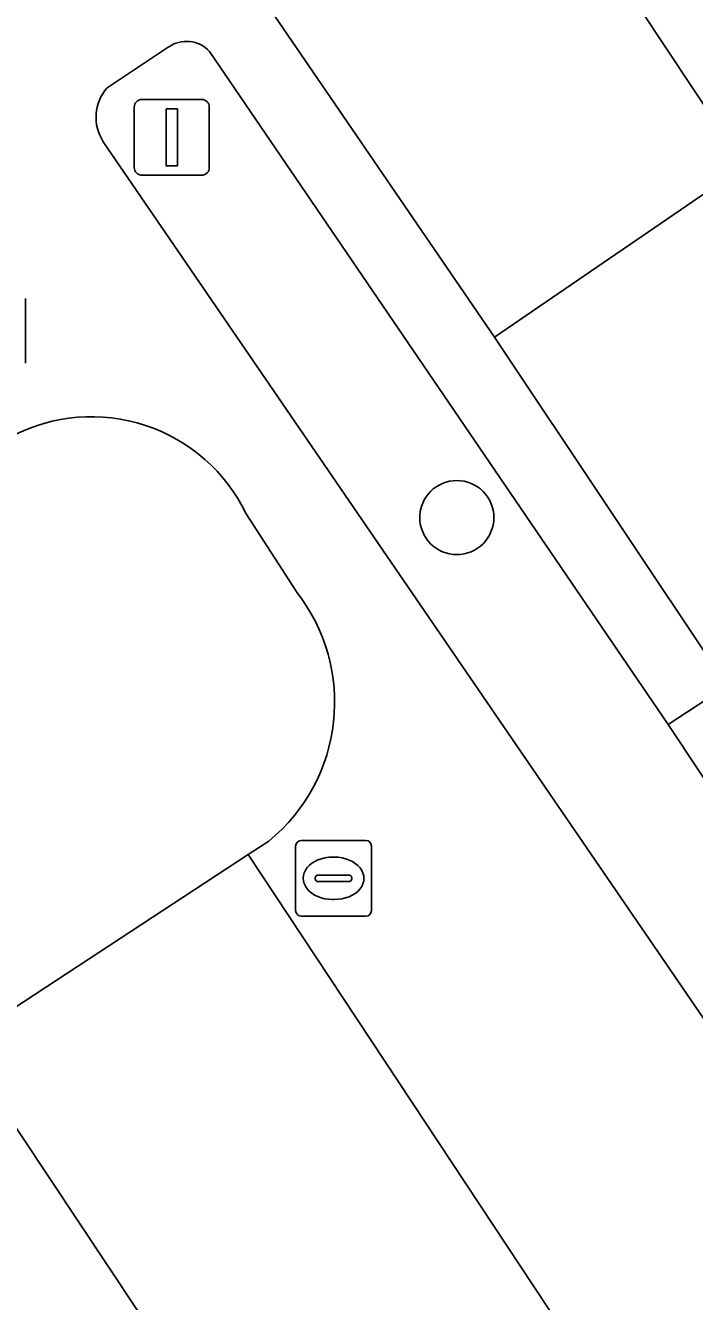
# Model space of a CAD drawing. Extents: x 161772 to 163126, y 383092 to 383917.
# Drawn here: x 162929.27 to 162938.1, y 383710.94 to 383727.79 of the extents above; entities that cross this region are included whole.
import ezdxf

# ---------------------------------------------------------------- set-up
doc = ezdxf.new("R2010")
doc.units = 0
for name, color, linetype in [('IMGEO_Boom', 7, 'Continuous'), ('IMGEO_Erf', 7, 'Continuous'), ('IMGEO_Groenvoorziening', 7, 'Continuous'), ('IMGEO_Kolk', 7, 'Continuous'), ('IMGEO_Lichtmast', 7, 'Continuous'), ('IMGEO_Muur', 7, 'Continuous'), ('IMGEO_Pand', 7, 'Continuous'), ('IMGEO_Parkeervlak_open', 7, 'Continuous'), ('IMGEO_Voetpad_open', 7, 'Continuous'), ('IMGEO_Woonerf_open', 7, 'Continuous')]:
    doc.layers.add(name, color=color, linetype=linetype)

msp = doc.modelspace()

# ---------------------------------------------------------------- linework, layer by layer
at = {"layer": 'IMGEO_Boom'}
msp.add_circle((162934.961, 383721.293), 0.489, dxfattribs=at)
at = {"layer": 'IMGEO_Erf'}
msp.add_lwpolyline([(162917.856, 383750), (162930.475, 383730.957), (162930.451, 383730.999), (162935.46, 383723.674), (162938.76, 383725.932), (162933.92, 383733.233), (162938.316, 383736.147)], dxfattribs=at)
at = {"layer": 'IMGEO_Groenvoorziening'}
for points in [[(162931.152, 383727.504), (162930.346, 383726.97)], [(162940.276, 383714.755), (162937.751, 383718.561), (162931.697, 383727.448)], [(162930.294, 383726.254), (162938.88, 383713.709)]]:
    msp.add_lwpolyline(points, dxfattribs=at)
for centre, radius, start, end in [((162931.393, 383727.171), 0.411, 42.3614, 125.9052), ((162930.794, 383726.578), 0.595, 138.7784, 212.9139)]:
    msp.add_arc(centre, radius, start, end, dxfattribs=at)
at = {"layer": 'IMGEO_Kolk'}
for p, q in [((162929.268, 383724.186), (162929.268, 383723.334)), ((162932.833, 383716.103), (162932.833, 383716.955)), ((162932.908, 383717.029), (162933.76, 383717.029)), ((162933.834, 383716.955), (162933.834, 383716.103)), ((162933.321, 383716.809), (162933.346, 383716.809)), ((162933.092, 383716.523), (162933.092, 383716.535)), ((162933.135, 383716.572), (162933.533, 383716.572)), ((162933.576, 383716.535), (162933.576, 383716.523)), ((162933.53, 383716.486), (162933.132, 383716.486)), ((162933.344, 383716.249), (162933.319, 383716.249)), ((162933.76, 383716.029), (162932.908, 383716.029))]:
    msp.add_line(p, q, dxfattribs=at)
for points in [[(162929.268, 383724.186), (162929.268, 383723.334)], [(162932.833, 383716.103), (162932.833, 383716.955)], [(162932.908, 383717.029), (162933.76, 383717.029)], [(162933.834, 383716.955), (162933.834, 383716.103)], [(162933.76, 383716.029), (162932.908, 383716.029)]]:
    msp.add_lwpolyline(points, dxfattribs=at)
for centre, radius, start, end in [((162932.91, 383716.953), 0.0765, 91.552, 178.448), ((162932.91, 383716.953), 0.0765, 91.552, 178.448), ((162933.758, 383716.953), 0.0765, 1.552, 88.448), ((162933.758, 383716.953), 0.0765, 1.552, 88.448), ((162933.132, 383716.532), 0.0403, 85.8775, 175.7526), ((162933.537, 383716.534), 0.0386, 1.7309, 96.639), ((162933.129, 383716.522), 0.0366, 178.938, 274.7102), ((162933.533, 383716.529), 0.043, 264.8664, 352.4533), ((162932.91, 383716.105), 0.0765, 181.552, 268.448), ((162932.91, 383716.105), 0.0765, 181.552, 268.448), ((162933.758, 383716.105), 0.0765, 271.552, 358.448), ((162933.758, 383716.105), 0.0765, 271.552, 358.448)]:
    msp.add_arc(centre, radius, start, end, dxfattribs=at)
for centre, major_axis, ratio, start_param, end_param in [((162933.32, 383716.529), (-0.387, 0.002), 0.722429, 4.712389, 7.853982), ((162933.345, 383716.529), (-0.39, 0.002), 0.717154, 1.570796, 4.712389)]:
    msp.add_ellipse(centre, major_axis=major_axis, ratio=ratio, start_param=start_param, end_param=end_param, dxfattribs=at)
at = {"layer": 'IMGEO_Lichtmast'}
for p, q in [((162930.804, 383726.815), (162931.594, 383726.815)), ((162931.594, 383726.815), (162930.804, 383726.815)), ((162930.704, 383725.915), (162930.704, 383726.715)), ((162930.704, 383726.715), (162930.704, 383725.915)), ((162931.694, 383726.715), (162931.694, 383725.915)), ((162931.694, 383725.915), (162931.694, 383726.715)), ((162931.594, 383725.815), (162930.804, 383725.815)), ((162930.804, 383725.815), (162931.594, 383725.815))]:
    msp.add_line(p, q, dxfattribs=at)
msp.add_lwpolyline([(162931.124, 383726.69), (162931.274, 383726.69), (162931.274, 383725.94), (162931.124, 383725.94), (162931.124, 383726.69)], dxfattribs=at)
for centre, start, end in [((162930.804, 383726.715), 90, 180), ((162930.804, 383726.715), 90, 180), ((162931.594, 383726.715), 0, 90), ((162931.594, 383726.715), 360, 90), ((162930.804, 383725.915), 180, 270), ((162930.804, 383725.915), 180, 270), ((162931.594, 383725.915), 270, 0), ((162931.594, 383725.915), 270, 0)]:
    msp.add_arc(centre, 0.1, start, end, dxfattribs=at)
at = {"layer": 'IMGEO_Muur'}
msp.add_lwpolyline([(162930.451, 383730.999), (162935.46, 383723.674)], dxfattribs=at)
at = {"layer": 'IMGEO_Pand'}
msp.add_lwpolyline([(162943.02, 383728.78), (162943.158, 383728.872), (162941.773, 383730.953), (162938.316, 383736.147), (162933.92, 383733.233), (162938.76, 383725.932), (162935.46, 383723.674), (162938.53, 383719.071), (162940.973, 383715.409), (162941.819, 383715.23), (162945.867, 383717.928), (162946.072, 383718.831), (162944.17, 383721.591), (162943.341, 383722.794), (162945.63, 383724.46), (162945.76, 383724.55)], close=True, dxfattribs=at)
at = {"layer": 'IMGEO_Parkeervlak_open'}
for points in [[(162932.209, 383716.842), (162928.402, 383714.349), (162933.105, 383707.267), (162935.893, 383709.124)], [(162937.23, 383708.871), (162936.878, 383709.775), (162932.209, 383716.842)]]:
    msp.add_lwpolyline(points, dxfattribs=at)
at = {"layer": 'IMGEO_Voetpad_open'}
for points in [[(162932.839, 383720.319), (162932.181, 383721.343)], [(162940.973, 383715.409), (162938.53, 383719.071), (162937.751, 383718.561), (162940.276, 383714.755)], [(162935.202, 383697.059), (162931.147, 383698.359), (162933.092, 383705.723), (162933.27, 383705.675), (162933.322, 383706.519), (162933.105, 383707.267), (162928.402, 383714.349), (162932.209, 383716.842), (162932.478, 383717.018)]]:
    msp.add_lwpolyline(points, dxfattribs=at)
for centre, radius, start, end in [((162930.139, 383720.358), 2.267, 25.7423, 117.6768), ((162930.98, 383718.852), 2.368, 309.2457, 38.2721)]:
    msp.add_arc(centre, radius, start, end, dxfattribs=at)
at = {"layer": 'IMGEO_Woonerf_open'}
for points in [[(162931.697, 383727.448), (162937.751, 383718.561), (162938.53, 383719.071), (162935.46, 383723.674), (162930.451, 383730.999), (162930.475, 383730.957), (162917.856, 383750), (162905.913, 383768.022), (162901.61, 383774.369)], [(162930.346, 383726.97), (162931.152, 383727.504)], [(162940.263, 383711.616), (162939.794, 383712.326), (162938.88, 383713.709), (162930.294, 383726.254)], [(162932.181, 383721.343), (162932.839, 383720.319)], [(162932.478, 383717.018), (162932.209, 383716.842), (162936.878, 383709.775), (162937.23, 383708.871), (162937.51, 383708.151), (162937.601, 383707.547), (162942.789, 383710.975)]]:
    msp.add_lwpolyline(points, dxfattribs=at)
for centre, radius, start, end in [((162931.393, 383727.171), 0.411, 42.3614, 125.9052), ((162930.794, 383726.578), 0.595, 138.7784, 212.9139), ((162930.139, 383720.358), 2.267, 25.7423, 117.6768), ((162930.98, 383718.852), 2.368, 309.2457, 38.2721)]:
    msp.add_arc(centre, radius, start, end, dxfattribs=at)

doc.saveas('drawing.dxf')
